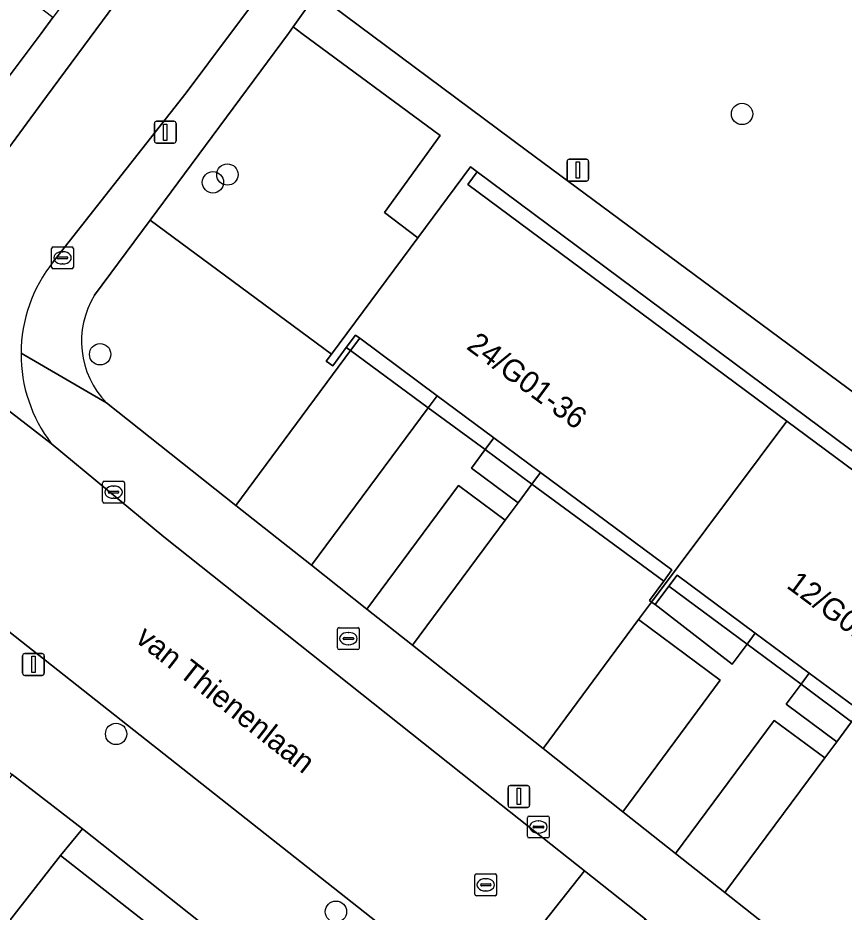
# Model space of a CAD drawing. Extents: x 160023 to 161302, y 384750 to 385707.
# Drawn here: x 160403.93 to 160441.79, y 385209.76 to 385250.71 of the extents above; entities that cross this region are included whole.
import ezdxf

# ---------------------------------------------------------------- set-up
doc = ezdxf.new("R2010")
doc.units = 0
for name, color, linetype in [('IMGEO_Boom', 7, 'Continuous'), ('IMGEO_Brandkraan', 7, 'Continuous'), ('IMGEO_Erf', 7, 'Continuous'), ('IMGEO_Groenvoorziening', 7, 'Continuous'), ('IMGEO_Kolk', 7, 'Continuous'), ('IMGEO_Lichtmast', 7, 'Continuous'), ('IMGEO_Openbare_ruimte_label', 7, 'Continuous'), ('IMGEO_Pand', 7, 'Continuous'), ('IMGEO_Pand_nummerreeks', 7, 'Continuous'), ('IMGEO_Rijbaan_lokaal_gesloten', 7, 'Continuous'), ('IMGEO_Rijbaan_lokaal_open', 7, 'Continuous'), ('IMGEO_Rioolput', 7, 'Continuous'), ('IMGEO_Voetpad_open', 7, 'Continuous')]:
    doc.layers.add(name, color=color, linetype=linetype)

msp = doc.modelspace()

# ---------------------------------------------------------------- linework, layer by layer
at = {"layer": 'IMGEO_Boom'}
for centre in [(160437.11, 385246.313), (160413.53, 385243.538), (160412.867, 385243.18), (160407.7, 385235.308), (160408.433, 385217.921), (160418.501, 385209.777)]:
    msp.add_circle(centre, 0.489, dxfattribs=at)
at = {"layer": 'IMGEO_Brandkraan'}
for p, q in [((160418.573, 385221.859), (160418.573, 385222.711)), ((160418.648, 385222.785), (160419.5, 385222.785)), ((160419.061, 385222.565), (160419.086, 385222.565)), ((160419.574, 385222.711), (160419.574, 385221.859)), ((160418.832, 385222.279), (160418.832, 385222.291)), ((160419.27, 385222.242), (160418.872, 385222.242)), ((160418.875, 385222.328), (160419.273, 385222.328)), ((160419.316, 385222.291), (160419.316, 385222.279)), ((160419.5, 385221.785), (160418.648, 385221.785)), ((160419.084, 385222.005), (160419.059, 385222.005))]:
    msp.add_line(p, q, dxfattribs=at)
for points in [[(160418.573, 385221.859), (160418.573, 385222.711)], [(160418.648, 385222.785), (160419.5, 385222.785)], [(160419.574, 385222.711), (160419.574, 385221.859)], [(160419.5, 385221.785), (160418.648, 385221.785)]]:
    msp.add_lwpolyline(points, dxfattribs=at)
for centre, radius, start, end in [((160418.65, 385222.709), 0.0765, 91.552, 178.448), ((160418.65, 385222.709), 0.0765, 91.552, 178.448), ((160419.498, 385222.709), 0.0765, 1.552, 88.448), ((160419.498, 385222.709), 0.0765, 1.552, 88.448), ((160418.872, 385222.288), 0.0403, 85.8775, 175.7526), ((160418.869, 385222.278), 0.0366, 178.938, 274.7102), ((160419.273, 385222.285), 0.043, 264.8664, 352.4533), ((160419.277, 385222.29), 0.0386, 1.7309, 96.639), ((160418.65, 385221.861), 0.0765, 181.552, 268.448), ((160418.65, 385221.861), 0.0765, 181.552, 268.448), ((160419.498, 385221.861), 0.0765, 271.552, 358.448), ((160419.498, 385221.861), 0.0765, 271.552, 358.448)]:
    msp.add_arc(centre, radius, start, end, dxfattribs=at)
for centre, major_axis, ratio, start_param, end_param in [((160419.06, 385222.285), (-0.387, 0.002), 0.722429, 4.712389, 7.853982), ((160419.085, 385222.285), (-0.39, 0.002), 0.717154, 1.570796, 4.712389)]:
    msp.add_ellipse(centre, major_axis=major_axis, ratio=ratio, start_param=start_param, end_param=end_param, dxfattribs=at)
at = {"layer": 'IMGEO_Erf'}
msp.add_lwpolyline([(160428.067, 385196.779), (160406.896, 385213.577), (160405.877, 385212.35), (160410.618, 385208.637), (160415.785, 385204.591), (160420.945, 385200.549), (160425.913, 385196.659), (160427.254, 385195.608), (160427.68, 385196.151)], close=True, dxfattribs=at)
at = {"layer": 'IMGEO_Groenvoorziening'}
for points in [[(160430.766, 385272.898), (160416.095, 385253.243), (160415.954, 385253.054), (160417.614, 385251.816), (160427.216, 385244.654), (160450.023, 385227.786), (160468.159, 385214.178), (160481.35, 385232.629), (160489.078, 385226.722), (160491.999, 385230.602), (160493.475, 385232.642), (160495.737, 385235.736), (160498.717, 385239.811), (160484.928, 385250), (160483.249, 385251.24), (160486.573, 385256.195)], [(160404.994, 385250), (160405.539, 385250.725), (160392.706, 385260.479), (160392.388, 385260.712), (160384.978, 385250.606), (160385.233, 385250.416), (160385.791, 385250), (160394.139, 385243.772)], [(160401.084, 385244.803), (160404.994, 385250)], [(160407.984, 385233.081), (160413.919, 385228.386), (160419.173, 385235.473), (160418.977, 385235.617), (160418.356, 385234.779), (160418.062, 385234.997), (160418.294, 385235.31), (160409.987, 385241.446), (160407.438, 385238.006)]]:
    msp.add_lwpolyline(points, dxfattribs=at)
for points in [[(160409.987, 385241.446), (160418.294, 385235.31), (160422.249, 385240.643), (160420.731, 385241.791), (160423.276, 385245.326), (160416.946, 385250), (160416.544, 385250.297), (160416.324, 385250)], [(160419.173, 385235.473), (160419.592, 385236.039), (160419.397, 385236.183), (160418.977, 385235.617)], [(160422.729, 385232.856), (160423.139, 385233.408), (160419.592, 385236.039), (160419.173, 385235.473)], [(160422.729, 385232.856), (160419.173, 385235.473), (160413.919, 385228.386), (160417.383, 385225.646)], [(160427.48, 385229.36), (160427.877, 385229.895), (160425.738, 385231.481), (160425.336, 385230.938)], [(160425.336, 385230.938), (160424.712, 385230.096), (160426.848, 385228.507), (160427.48, 385229.36)], [(160424.119, 385229.295), (160419.923, 385223.636), (160422.012, 385221.984), (160426.255, 385227.707)], [(160434.129, 385225.194), (160433.754, 385224.688), (160437.338, 385222.029), (160437.714, 385222.536)], [(160433.754, 385224.688), (160433.124, 385223.839), (160436.663, 385221.118), (160437.338, 385222.029)], [(160431.652, 385214.358), (160436.112, 385220.375), (160432.371, 385223.158), (160427.992, 385217.252)], [(160442.125, 385218.478), (160442.501, 385218.986), (160440.185, 385220.703), (160439.81, 385220.196)], [(160439.81, 385220.196), (160439.133, 385219.282), (160441.445, 385217.562), (160442.125, 385218.478)], [(160438.581, 385218.539), (160434.066, 385212.448), (160436.327, 385210.659), (160440.894, 385216.819)]]:
    msp.add_lwpolyline(points, close=True, dxfattribs=at)
msp.add_arc((160410.896, 385235.897), 4.05, 148.6125, 224.0398, dxfattribs=at)
at = {"layer": 'IMGEO_Kolk'}
for p, q in [((160405.476, 385239.297), (160405.476, 385240.149)), ((160405.551, 385240.223), (160406.403, 385240.223)), ((160406.477, 385240.149), (160406.477, 385239.297)), ((160405.735, 385239.717), (160405.735, 385239.729)), ((160406.173, 385239.68), (160405.775, 385239.68)), ((160405.778, 385239.766), (160406.176, 385239.766)), ((160405.964, 385240.003), (160405.989, 385240.003)), ((160406.219, 385239.729), (160406.219, 385239.717)), ((160405.987, 385239.443), (160405.962, 385239.443)), ((160406.403, 385239.223), (160405.551, 385239.223)), ((160407.815, 385228.564), (160407.815, 385229.416)), ((160407.89, 385229.49), (160408.742, 385229.49)), ((160408.816, 385229.416), (160408.816, 385228.564)), ((160408.117, 385229.033), (160408.515, 385229.033)), ((160408.303, 385229.27), (160408.328, 385229.27)), ((160408.074, 385228.984), (160408.074, 385228.996)), ((160408.512, 385228.947), (160408.114, 385228.947)), ((160408.326, 385228.71), (160408.301, 385228.71)), ((160408.558, 385228.996), (160408.558, 385228.984)), ((160408.742, 385228.49), (160407.89, 385228.49)), ((160427.278, 385213.231), (160427.278, 385214.083)), ((160427.353, 385214.157), (160428.205, 385214.157)), ((160427.766, 385213.937), (160427.791, 385213.937)), ((160428.279, 385214.083), (160428.279, 385213.231)), ((160427.537, 385213.651), (160427.537, 385213.663)), ((160427.975, 385213.614), (160427.577, 385213.614)), ((160427.58, 385213.7), (160427.978, 385213.7)), ((160428.021, 385213.663), (160428.021, 385213.651)), ((160428.205, 385213.157), (160427.353, 385213.157)), ((160427.789, 385213.377), (160427.764, 385213.377))]:
    msp.add_line(p, q, dxfattribs=at)
for points in [[(160405.476, 385239.297), (160405.476, 385240.149)], [(160405.551, 385240.223), (160406.403, 385240.223)], [(160406.477, 385240.149), (160406.477, 385239.297)], [(160406.403, 385239.223), (160405.551, 385239.223)], [(160407.815, 385228.564), (160407.815, 385229.416)], [(160407.89, 385229.49), (160408.742, 385229.49)], [(160408.816, 385229.416), (160408.816, 385228.564)], [(160408.742, 385228.49), (160407.89, 385228.49)], [(160427.278, 385213.231), (160427.278, 385214.083)], [(160427.353, 385214.157), (160428.205, 385214.157)], [(160428.279, 385214.083), (160428.279, 385213.231)], [(160428.205, 385213.157), (160427.353, 385213.157)]]:
    msp.add_lwpolyline(points, dxfattribs=at)
for centre, radius, start, end in [((160405.553, 385240.147), 0.0765, 91.552, 178.448), ((160405.553, 385240.147), 0.0765, 91.552, 178.448), ((160406.401, 385240.147), 0.0765, 1.552, 88.448), ((160406.401, 385240.147), 0.0765, 1.552, 88.448), ((160405.775, 385239.726), 0.0403, 85.8775, 175.7526), ((160405.772, 385239.716), 0.0366, 178.938, 274.7102), ((160406.176, 385239.723), 0.043, 264.8664, 352.4533), ((160406.18, 385239.728), 0.0386, 1.7309, 96.639), ((160405.553, 385239.299), 0.0765, 181.552, 268.448), ((160405.553, 385239.299), 0.0765, 181.552, 268.448), ((160406.401, 385239.299), 0.0765, 271.552, 358.448), ((160406.401, 385239.299), 0.0765, 271.552, 358.448), ((160407.892, 385229.414), 0.0765, 91.552, 178.448), ((160407.892, 385229.414), 0.0765, 91.552, 178.448), ((160408.74, 385229.414), 0.0765, 1.552, 88.448), ((160408.74, 385229.414), 0.0765, 1.552, 88.448), ((160408.114, 385228.993), 0.0403, 85.8775, 175.7526), ((160408.519, 385228.995), 0.0386, 1.7309, 96.639), ((160408.111, 385228.983), 0.0366, 178.938, 274.7102), ((160408.515, 385228.99), 0.043, 264.8664, 352.4533), ((160407.892, 385228.566), 0.0765, 181.552, 268.448), ((160407.892, 385228.566), 0.0765, 181.552, 268.448), ((160408.74, 385228.566), 0.0765, 271.552, 358.448), ((160408.74, 385228.566), 0.0765, 271.552, 358.448), ((160427.355, 385214.081), 0.0765, 91.552, 178.448), ((160427.355, 385214.081), 0.0765, 91.552, 178.448), ((160428.203, 385214.081), 0.0765, 1.552, 88.448), ((160428.203, 385214.081), 0.0765, 1.552, 88.448), ((160427.577, 385213.66), 0.0403, 85.8775, 175.7526), ((160427.574, 385213.65), 0.0366, 178.938, 274.7102), ((160427.978, 385213.657), 0.043, 264.8664, 352.4533), ((160427.982, 385213.662), 0.0386, 1.7309, 96.639), ((160427.355, 385213.233), 0.0765, 181.552, 268.448), ((160427.355, 385213.233), 0.0765, 181.552, 268.448), ((160428.203, 385213.233), 0.0765, 271.552, 358.448), ((160428.203, 385213.233), 0.0765, 271.552, 358.448)]:
    msp.add_arc(centre, radius, start, end, dxfattribs=at)
for centre, major_axis, ratio, start_param, end_param in [((160405.963, 385239.723), (-0.387, 0.002), 0.722429, 4.712389, 7.853982), ((160405.988, 385239.723), (-0.39, 0.002), 0.717154, 1.570796, 4.712389), ((160408.302, 385228.99), (-0.387, 0.002), 0.722429, 4.712389, 7.853982), ((160408.327, 385228.99), (-0.39, 0.002), 0.717154, 1.570796, 4.712389), ((160427.765, 385213.657), (-0.387, 0.002), 0.722429, 4.712389, 7.853982), ((160427.79, 385213.657), (-0.39, 0.002), 0.717154, 1.570796, 4.712389)]:
    msp.add_ellipse(centre, major_axis=major_axis, ratio=ratio, start_param=start_param, end_param=end_param, dxfattribs=at)
at = {"layer": 'IMGEO_Lichtmast'}
for p, q in [((160410.187, 385245.075), (160410.187, 385245.875)), ((160410.187, 385245.875), (160410.187, 385245.075)), ((160410.287, 385245.975), (160411.077, 385245.975)), ((160411.077, 385245.975), (160410.287, 385245.975)), ((160411.177, 385245.875), (160411.177, 385245.075)), ((160411.177, 385245.075), (160411.177, 385245.875)), ((160411.077, 385244.975), (160410.287, 385244.975)), ((160410.287, 385244.975), (160411.077, 385244.975)), ((160429.19, 385244.24), (160429.98, 385244.24)), ((160429.98, 385244.24), (160429.19, 385244.24)), ((160429.09, 385243.34), (160429.09, 385244.14)), ((160429.09, 385244.14), (160429.09, 385243.34)), ((160430.08, 385244.14), (160430.08, 385243.34)), ((160430.08, 385243.34), (160430.08, 385244.14)), ((160429.98, 385243.24), (160429.19, 385243.24)), ((160429.19, 385243.24), (160429.98, 385243.24)), ((160404.146, 385220.702), (160404.146, 385221.502)), ((160404.146, 385221.502), (160404.146, 385220.702)), ((160404.246, 385221.602), (160405.036, 385221.602)), ((160405.036, 385221.602), (160404.246, 385221.602)), ((160405.136, 385221.502), (160405.136, 385220.702)), ((160405.136, 385220.702), (160405.136, 385221.502)), ((160405.036, 385220.602), (160404.246, 385220.602)), ((160404.246, 385220.602), (160405.036, 385220.602)), ((160426.486, 385215.555), (160427.276, 385215.555)), ((160427.276, 385215.555), (160426.486, 385215.555)), ((160426.386, 385214.655), (160426.386, 385215.455)), ((160426.386, 385215.455), (160426.386, 385214.655)), ((160427.376, 385215.455), (160427.376, 385214.655)), ((160427.376, 385214.655), (160427.376, 385215.455)), ((160427.276, 385214.555), (160426.486, 385214.555)), ((160426.486, 385214.555), (160427.276, 385214.555))]:
    msp.add_line(p, q, dxfattribs=at)
for points in [[(160410.607, 385245.85), (160410.757, 385245.85), (160410.757, 385245.1), (160410.607, 385245.1), (160410.607, 385245.85)], [(160429.51, 385244.115), (160429.66, 385244.115), (160429.66, 385243.365), (160429.51, 385243.365), (160429.51, 385244.115)], [(160404.566, 385221.477), (160404.716, 385221.477), (160404.716, 385220.727), (160404.566, 385220.727), (160404.566, 385221.477)], [(160426.806, 385215.43), (160426.956, 385215.43), (160426.956, 385214.68), (160426.806, 385214.68), (160426.806, 385215.43)]]:
    msp.add_lwpolyline(points, dxfattribs=at)
for centre, start, end in [((160410.287, 385245.875), 90, 180), ((160410.287, 385245.875), 90, 180), ((160411.077, 385245.875), 0, 90), ((160411.077, 385245.875), 360, 90), ((160410.287, 385245.075), 180, 270), ((160410.287, 385245.075), 180, 270), ((160411.077, 385245.075), 270, 0), ((160411.077, 385245.075), 270, 0), ((160429.19, 385244.14), 90, 180), ((160429.19, 385244.14), 90, 180), ((160429.98, 385244.14), 0, 90), ((160429.98, 385244.14), 360, 90), ((160429.19, 385243.34), 180, 270), ((160429.19, 385243.34), 180, 270), ((160429.98, 385243.34), 270, 0), ((160429.98, 385243.34), 270, 0), ((160404.246, 385221.502), 90, 180), ((160404.246, 385221.502), 90, 180), ((160405.036, 385221.502), 0, 90), ((160405.036, 385221.502), 360, 90), ((160404.246, 385220.702), 180, 270), ((160404.246, 385220.702), 180, 270), ((160405.036, 385220.702), 270, 0), ((160405.036, 385220.702), 270, 0), ((160426.486, 385215.455), 90, 180), ((160426.486, 385215.455), 90, 180), ((160427.276, 385215.455), 0, 90), ((160427.276, 385215.455), 360, 90), ((160426.486, 385214.655), 180, 270), ((160426.486, 385214.655), 180, 270), ((160427.276, 385214.655), 270, 0), ((160427.276, 385214.655), 270, 0)]:
    msp.add_arc(centre, 0.1, start, end, dxfattribs=at)
at = {"layer": 'IMGEO_Pand'}
for points in [[(160424.978, 385243.662), (160424.661, 385243.896), (160422.249, 385240.643), (160418.294, 385235.31), (160418.062, 385234.997), (160418.356, 385234.779), (160418.977, 385235.617), (160419.397, 385236.183), (160419.592, 385236.039), (160423.139, 385233.408), (160425.738, 385231.481), (160427.877, 385229.895), (160433.899, 385225.429), (160433.519, 385224.916), (160432.864, 385224.032), (160432.965, 385223.957), (160439.16, 385232.241), (160424.545, 385243.079)], [(160439.16, 385232.241), (160432.965, 385223.957), (160433.124, 385223.839), (160433.754, 385224.688), (160434.129, 385225.194), (160437.714, 385222.536), (160440.185, 385220.703), (160442.501, 385218.986), (160448.544, 385214.505), (160448.167, 385213.996), (160447.523, 385213.129), (160447.673, 385213.018), (160453.862, 385221.338)], [(160400.2, 385205.102), (160402.459, 385203.333), (160403.159, 385204.226), (160405.642, 385202.281), (160410.618, 385208.637), (160405.877, 385212.35)]]:
    msp.add_lwpolyline(points, close=True, dxfattribs=at)
at = {"layer": 'IMGEO_Rijbaan_lokaal_gesloten'}
for points in [[(160388.572, 385242.838), (160388.547, 385243.785), (160388.218, 385244.48), (160387.482, 385245.014), (160383.33, 385248.034), (160378.457, 385241.523), (160388.748, 385233.82), (160401.759, 385223.985), (160424.4, 385206.138), (160425.09, 385205.591), (160429.89, 385211.645), (160425.337, 385215.255), (160410.622, 385226.946), (160405.461, 385231.215)], [(160405.461, 385231.215), (160395.888, 385238.608)]]:
    msp.add_lwpolyline(points, dxfattribs=at)
at = {"layer": 'IMGEO_Rijbaan_lokaal_open'}
for points in [[(160438.484, 385285.613), (160435.729, 385287.692), (160435.504, 385287.862), (160432.461, 385283.83), (160419.151, 385265.926), (160405.248, 385247.11), (160401.722, 385242.347), (160400.915, 385241.255)], [(160405.551, 385239.54), (160411.637, 385247.286), (160413.668, 385250), (160414.882, 385251.622), (160415.954, 385253.054), (160416.095, 385253.243), (160430.766, 385272.898)], [(160395.888, 385238.608), (160405.461, 385231.215)]]:
    msp.add_lwpolyline(points, dxfattribs=at)
for points in [[(160433.899, 385225.429), (160427.877, 385229.895), (160427.48, 385229.36), (160433.519, 385224.916)], [(160427.992, 385217.252), (160432.371, 385223.158), (160432.965, 385223.957), (160432.864, 385224.032), (160433.519, 385224.916), (160427.48, 385229.36), (160426.848, 385228.507), (160426.255, 385227.707), (160422.012, 385221.984)], [(160447.673, 385213.018), (160447.523, 385213.129), (160448.167, 385213.996), (160442.125, 385218.478), (160441.445, 385217.562), (160440.894, 385216.819), (160436.327, 385210.659), (160442.506, 385205.772), (160447.213, 385212.119), (160447.822, 385212.907)], [(160432.685, 385209.429), (160429.89, 385211.645), (160425.09, 385205.591), (160427.886, 385203.374)]]:
    msp.add_lwpolyline(points, close=True, dxfattribs=at)
for centre, radius, start, end in [((160410.836, 385235.322), 6.762, 141.4039, 179.7432), ((160410.844, 385235.321), 6.77, 179.7366, 217.3326)]:
    msp.add_arc(centre, radius, start, end, dxfattribs=at)
at = {"layer": 'IMGEO_Rioolput'}
for p, q in [((160424.865, 385210.58), (160424.865, 385211.432)), ((160424.94, 385211.506), (160425.792, 385211.506)), ((160425.866, 385211.432), (160425.866, 385210.58)), ((160425.124, 385211), (160425.124, 385211.012)), ((160425.167, 385211.049), (160425.565, 385211.049)), ((160425.353, 385211.286), (160425.378, 385211.286)), ((160425.608, 385211.012), (160425.608, 385211)), ((160425.562, 385210.963), (160425.164, 385210.963)), ((160425.376, 385210.726), (160425.351, 385210.726)), ((160425.792, 385210.506), (160424.94, 385210.506))]:
    msp.add_line(p, q, dxfattribs=at)
for points in [[(160424.865, 385210.58), (160424.865, 385211.432)], [(160424.94, 385211.506), (160425.792, 385211.506)], [(160425.866, 385211.432), (160425.866, 385210.58)], [(160425.792, 385210.506), (160424.94, 385210.506)]]:
    msp.add_lwpolyline(points, dxfattribs=at)
for centre, radius, start, end in [((160424.942, 385211.43), 0.0765, 91.552, 178.448), ((160424.942, 385211.43), 0.0765, 91.552, 178.448), ((160425.79, 385211.43), 0.0765, 1.552, 88.448), ((160425.79, 385211.43), 0.0765, 1.552, 88.448), ((160425.164, 385211.009), 0.0403, 85.8775, 175.7526), ((160425.161, 385210.999), 0.0366, 178.938, 274.7102), ((160425.565, 385211.006), 0.043, 264.8664, 352.4533), ((160425.569, 385211.011), 0.0386, 1.7309, 96.639), ((160424.942, 385210.582), 0.0765, 181.552, 268.448), ((160424.942, 385210.582), 0.0765, 181.552, 268.448), ((160425.79, 385210.582), 0.0765, 271.552, 358.448), ((160425.79, 385210.582), 0.0765, 271.552, 358.448)]:
    msp.add_arc(centre, radius, start, end, dxfattribs=at)
for centre, major_axis, ratio, start_param, end_param in [((160425.352, 385211.006), (-0.387, 0.002), 0.722429, 4.712389, 7.853982), ((160425.377, 385211.006), (-0.39, 0.002), 0.717154, 1.570796, 4.712389)]:
    msp.add_ellipse(centre, major_axis=major_axis, ratio=ratio, start_param=start_param, end_param=end_param, dxfattribs=at)
at = {"layer": 'IMGEO_Voetpad_open'}
for points in [[(160419.151, 385265.926), (160432.461, 385283.83), (160435.504, 385287.862), (160434.116, 385289.055), (160430.511, 385284.122), (160425.914, 385277.833), (160424.216, 385275.547), (160422.368, 385273.091), (160416.849, 385265.755), (160414.868, 385263.122), (160413.185, 385260.885), (160408.543, 385254.716), (160405.539, 385250.725), (160404.994, 385250), (160401.084, 385244.803)], [(160400.915, 385241.255), (160401.722, 385242.347), (160405.248, 385247.11), (160419.151, 385265.926)], [(160416.324, 385250), (160416.544, 385250.297), (160417.614, 385251.816), (160415.954, 385253.054), (160414.882, 385251.622), (160413.668, 385250), (160411.637, 385247.286), (160405.551, 385239.54)], [(160489.078, 385226.722), (160475.491, 385208.676), (160468.159, 385214.178), (160450.023, 385227.786), (160427.216, 385244.654), (160417.614, 385251.816), (160416.544, 385250.297), (160416.946, 385250), (160423.276, 385245.326), (160420.731, 385241.791), (160422.249, 385240.643), (160424.661, 385243.896), (160424.978, 385243.662), (160468.912, 385210.979), (160469.227, 385210.746), (160466.894, 385207.6)], [(160407.438, 385238.006), (160409.987, 385241.446), (160416.324, 385250)], [(160463.953, 385188.753), (160462.089, 385190.33), (160456.911, 385194.375), (160450.792, 385199.217), (160448.479, 385201.046), (160446.123, 385202.91), (160442.506, 385205.772), (160436.327, 385210.659), (160434.066, 385212.448), (160431.652, 385214.358), (160427.992, 385217.252), (160422.012, 385221.984), (160419.923, 385223.636), (160417.383, 385225.646), (160413.919, 385228.386), (160407.984, 385233.081), (160404.074, 385235.352)], [(160404.074, 385235.352), (160407.984, 385233.081)], [(160405.461, 385231.215), (160410.622, 385226.946), (160425.337, 385215.255), (160429.89, 385211.645), (160432.685, 385209.429), (160445.916, 385198.941), (160455.018, 385191.715), (160466.559, 385182.691)], [(160443.949, 385190.449), (160430.391, 385201.388), (160427.886, 385203.374), (160425.09, 385205.591), (160424.4, 385206.138), (160401.759, 385223.985)], [(160397.79, 385220.538), (160403.665, 385216.056), (160406.896, 385213.577), (160428.067, 385196.779), (160427.68, 385196.151), (160433.087, 385191.917), (160439.384, 385186.88), (160444.893, 385182.062)], [(160393.08, 385198.252), (160394.128, 385197.351), (160395.146, 385198.65), (160400.2, 385205.102), (160405.877, 385212.35), (160406.896, 385213.577), (160403.665, 385216.056), (160391.988, 385201.554), (160391.713, 385201.212), (160384.604, 385206.829), (160389.638, 385213.652), (160394.309, 385219.721), (160394.69, 385220.175)]]:
    msp.add_lwpolyline(points, dxfattribs=at)
for points in [[(160424.545, 385243.079), (160439.16, 385232.241), (160453.862, 385221.338), (160468.529, 385210.462), (160468.912, 385210.979), (160424.978, 385243.662)], [(160425.336, 385230.938), (160425.738, 385231.481), (160423.139, 385233.408), (160422.729, 385232.856)], [(160417.383, 385225.646), (160419.923, 385223.636), (160424.119, 385229.295), (160426.255, 385227.707), (160426.848, 385228.507), (160424.712, 385230.096), (160425.336, 385230.938), (160422.729, 385232.856)], [(160440.894, 385216.819), (160441.445, 385217.562), (160439.133, 385219.282), (160439.81, 385220.196), (160437.338, 385222.029), (160436.663, 385221.118), (160433.124, 385223.839), (160432.965, 385223.957), (160432.371, 385223.158), (160436.112, 385220.375), (160431.652, 385214.358), (160434.066, 385212.448), (160438.581, 385218.539)], [(160439.81, 385220.196), (160440.185, 385220.703), (160437.714, 385222.536), (160437.338, 385222.029)]]:
    msp.add_lwpolyline(points, close=True, dxfattribs=at)
for centre, radius, start, end in [((160410.836, 385235.322), 6.762, 141.4039, 179.7432), ((160410.896, 385235.897), 4.05, 148.6125, 224.0398), ((160410.844, 385235.321), 6.77, 179.7366, 217.3326)]:
    msp.add_arc(centre, radius, start, end, dxfattribs=at)

# ---------------------------------------------------------------- texts
at = {"layer": 'IMGEO_Openbare_ruimte_label'}
msp.add_text('van Thienenlaan', height=1, rotation=321.743, dxfattribs=at).set_placement((160409.26, 385222.178))
at = {"layer": 'IMGEO_Pand_nummerreeks'}
for s, rotation, p in [('24/G01-36', 323.4396, (160424.435, 385235.585)), ('12/G01-24', 323.4424, (160439.099, 385224.646))]:
    msp.add_text(s, height=1, rotation=rotation, dxfattribs=at).set_placement(p)

doc.saveas('drawing.dxf')
